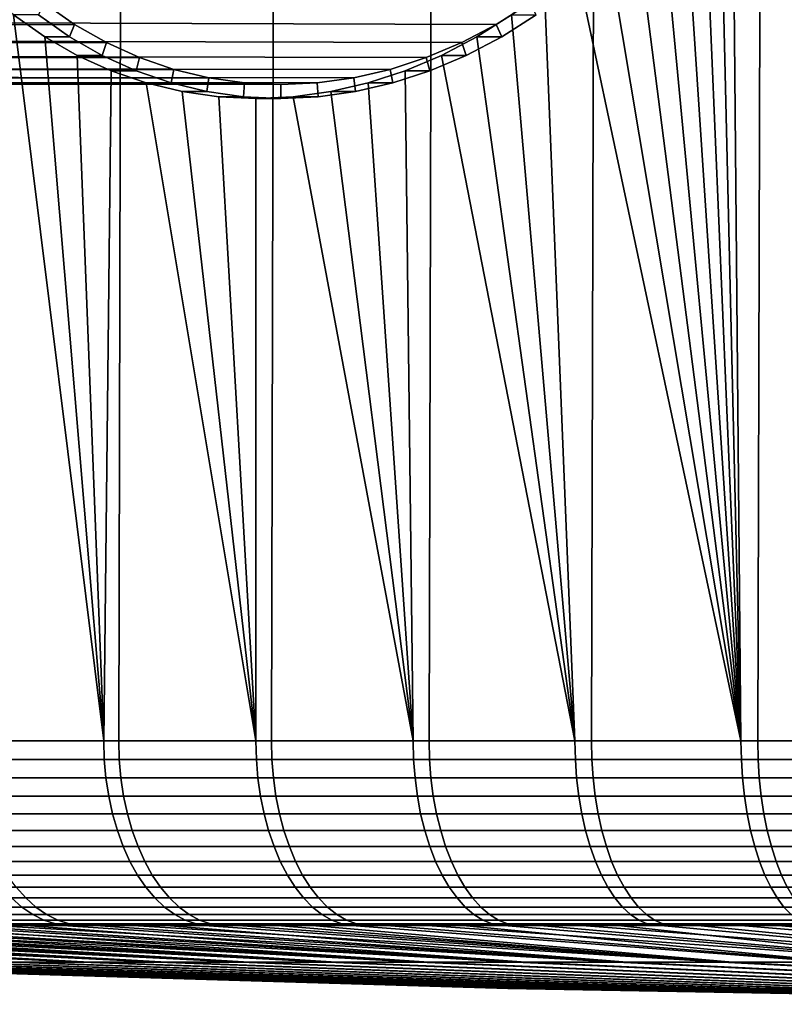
# Model space of a CAD drawing. Header units: metres. Extents: x -240 to 45, y -77 to 27.
# Tile 628 of 656: x 7.33 to 11.46, y -77.42 to -72.1. Entities that reach past the tile are written whole.
import ezdxf

# ---------------------------------------------------------------- set-up
doc = ezdxf.new("R2010")
doc.units = ezdxf.units.M
doc.layers.add('solid_102011X2', color=7, linetype='CONTINUOUS')

msp = doc.modelspace()

# ---------------------------------------------------------------- linework, layer by layer
at = {"layer": 'solid_102011X2'}
for points in [[(7.06923, -75.997673, 85.932327), (7.098814, -62.099998, 85.908897), (7.897175, -62.099998, 85.309685), (7.865651, -75.997673, 85.332184)], [(7.865651, -75.997673, 85.332184), (7.897175, -62.099998, 85.309685), (8.724441, -62.099998, 84.751045), (8.690998, -75.997673, 84.772476)], [(8.690998, -75.997673, 84.772476), (8.724441, -62.099998, 84.751045), (9.578548, -62.099998, 84.234383), (9.543217, -75.997673, 84.254616)], [(9.543217, -75.997673, 84.254616), (9.578548, -62.099998, 84.234383), (10.457372, -62.099998, 83.760971), (10.42019, -75.997673, 83.779869)], [(10.42019, -75.997673, 83.779869), (10.457372, -62.099998, 83.760971), (11.358722, -62.099998, 83.332008), (11.319737, -75.997673, 83.349434)], [(11.231543, -62.099998, 119.810783), (12.146783, -75.997673, 120.199196), (13.083017, -75.997673, 120.542603), (12.150477, -62.099998, 120.200661)], [(11.231543, -62.099998, 119.810783), (11.315649, -69.449944, 119.84874), (12.146783, -75.997673, 120.199196)], [(11.319737, -75.997673, 83.349434), (11.358722, -62.099998, 83.332008), (12.280353, -62.099998, 82.948547), (12.239622, -75.997673, 82.964363)], [(11.315649, -69.449944, 119.84874), (11.306987, -69.690018, 119.844849), (12.146783, -75.997673, 120.199196)], [(11.306987, -69.690018, 119.844849), (11.281022, -69.928902, 119.833168), (12.146783, -75.997673, 120.199196)], [(11.281022, -69.928902, 119.833168), (11.237973, -70.164757, 119.813698), (12.146783, -75.997673, 120.199196)], [(11.178008, -70.39682, 119.786377), (11.22883, -75.997673, 119.809547), (12.146783, -75.997673, 120.199196), (11.237973, -70.164757, 119.813698)], [(11.178008, -70.39682, 119.786377), (11.101598, -70.623268, 119.751221), (11.22883, -75.997673, 119.809547)], [(11.101598, -70.623268, 119.751221), (11.00926, -70.842743, 119.708214), (11.22883, -75.997673, 119.809547)], [(11.00926, -70.842743, 119.708214), (10.901555, -71.054085, 119.657318), (11.22883, -75.997673, 119.809547)], [(10.901555, -71.054085, 119.657318), (10.77943, -71.255562, 119.598656), (11.22883, -75.997673, 119.809547)], [(10.77943, -71.255562, 119.598656), (10.64363, -71.446152, 119.532227), (11.22883, -75.997673, 119.809547)], [(10.64363, -71.446152, 119.532227), (10.495393, -71.624306, 119.458252), (11.22883, -75.997673, 119.809547)], [(10.495393, -71.624306, 119.458252), (10.335807, -71.788933, 119.376884), (11.22883, -75.997673, 119.809547)], [(10.166078, -71.939003, 119.288353), (10.33144, -75.997673, 119.374634), (11.22883, -75.997673, 119.809547), (10.335807, -71.788933, 119.376884)], [(-13.491929, -71.918953, 155.53215), (-13.663181, -72.048073, 155.420944), (9.90645, -72.124542, 118.86795), (10.087591, -72.00943, 118.967346)], [(6.991256, -75.997673, 117.20549), (7.784674, -75.997673, 117.809601), (7.296941, -72.073402, 117.445671), (7.137371, -71.939034, 117.321495)], [(10.166078, -71.939003, 119.288353), (9.987728, -72.07338, 119.193085), (10.33144, -75.997673, 119.374634)], [(-15.999783, -72.160355, 153.903534), (-16.179193, -72.048073, 153.787018), (7.462495, -72.009415, 117.262589), (7.626978, -72.124535, 117.387642)], [(7.626978, -72.124535, 117.387642), (7.462495, -72.009415, 117.262589), (7.431414, -72.073425, 117.238655), (7.599902, -72.191483, 117.367249)], [(9.90645, -72.124542, 118.86795), (9.93609, -72.19149, 118.884384), (10.122086, -72.073441, 118.986), (10.087591, -72.00943, 118.967346)], [(-13.663181, -72.048073, 155.420944), (-13.842591, -72.160355, 155.304428), (9.719368, -72.223007, 118.76268), (9.90645, -72.124542, 118.86795)], [(-15.813377, -72.255051, 154.024582), (-15.999783, -72.160355, 153.903534), (7.626978, -72.124535, 117.387642), (7.79924, -72.223, 117.515732)], [(7.784674, -75.997673, 117.809601), (7.465522, -72.191452, 117.574081), (7.296941, -72.073402, 117.445671)], [(7.599902, -72.191483, 117.367249), (7.431414, -72.073425, 117.238655), (7.296941, -72.073402, 117.445671), (7.465522, -72.191452, 117.574081)], [(7.79924, -72.223, 117.515732), (7.626978, -72.124535, 117.387642), (7.599902, -72.191483, 117.367249), (7.77618, -72.292343, 117.498756)], [(9.719368, -72.223007, 118.76268), (9.744243, -72.292351, 118.776833), (9.93609, -72.19149, 118.884384), (9.90645, -72.124542, 118.86795)], [(9.987728, -72.07338, 119.193085), (9.80184, -72.191437, 119.091301), (10.33144, -75.997673, 119.374634)], [(9.93609, -72.19149, 118.884384), (9.80184, -72.191437, 119.091301), (9.987728, -72.07338, 119.193085), (10.122086, -72.073441, 118.986)], [(-13.842591, -72.160355, 155.304428), (-14.028997, -72.255051, 155.18338), (9.527812, -72.304207, 118.652084), (9.719368, -72.223007, 118.76268)], [(-15.621185, -72.331551, 154.149399), (-15.813377, -72.255051, 154.024582), (7.79924, -72.223, 117.515732), (7.978181, -72.304199, 117.645744)], [(7.784674, -75.997673, 117.809601), (7.641894, -72.29232, 117.705444), (7.465522, -72.191452, 117.574081)], [(7.77618, -72.292343, 117.498756), (7.599902, -72.191483, 117.367249), (7.465522, -72.191452, 117.574081), (7.641894, -72.29232, 117.705444)], [(7.978181, -72.304199, 117.645744), (7.79924, -72.223, 117.515732), (7.77618, -72.292343, 117.498756), (7.959472, -72.37558, 117.632294)], [(9.527812, -72.304207, 118.652084), (9.547705, -72.375587, 118.663712), (9.744243, -72.292351, 118.776833), (9.719368, -72.223007, 118.76268)], [(9.80184, -72.191437, 119.091301), (9.610106, -72.292305, 118.983612), (10.33144, -75.997673, 119.374634)], [(9.744243, -72.292351, 118.776833), (9.610106, -72.292305, 118.983612), (9.80184, -72.191437, 119.091301), (9.93609, -72.19149, 118.884384)], [(-14.028997, -72.255051, 155.18338), (-14.221189, -72.331551, 155.058563), (9.332932, -72.367783, 118.536613), (9.527812, -72.304207, 118.652084)], [(-15.424454, -72.389374, 154.277161), (-15.621185, -72.331551, 154.149399), (7.978181, -72.304199, 117.645744), (8.162935, -72.367775, 117.77681)], [(-14.221189, -72.331551, 155.058563), (-14.41792, -72.389374, 154.930801), (9.136115, -72.413391, 118.416901), (9.332932, -72.367783, 118.536613)], [(7.784674, -75.997673, 117.809601), (7.825257, -72.375557, 117.838852), (7.641894, -72.29232, 117.705444)], [(7.959472, -72.37558, 117.632294), (7.77618, -72.292343, 117.498756), (7.641894, -72.29232, 117.705444), (7.825257, -72.375557, 117.838852)], [(8.162935, -72.367775, 117.77681), (7.978181, -72.304199, 117.645744), (7.959472, -72.37558, 117.632294), (8.14879, -72.440765, 117.766891)], [(9.332932, -72.367783, 118.536613), (9.347746, -72.440773, 118.545502), (9.547705, -72.375587, 118.663712), (9.527812, -72.304207, 118.652084)], [(9.413637, -72.375549, 118.870361), (9.456845, -75.997673, 118.895523), (10.33144, -75.997673, 119.374634), (9.610106, -72.292305, 118.983612)], [(9.547705, -72.375587, 118.663712), (9.413637, -72.375549, 118.870361), (9.610106, -72.292305, 118.983612), (9.744243, -72.292351, 118.776833)], [(-15.224459, -72.428123, 154.407028), (-15.424454, -72.389374, 154.277161), (8.162935, -72.367775, 117.77681), (8.352359, -72.413383, 117.907921)], [(-14.41792, -72.389374, 154.930801), (-14.617915, -72.428123, 154.800934), (8.938449, -72.440842, 118.293465), (9.136115, -72.413391, 118.416901)], [(7.784674, -75.997673, 117.809601), (8.60722, -75.997673, 118.373413), (8.014622, -72.440742, 117.973335), (7.825257, -72.375557, 117.838852)], [(8.14879, -72.440765, 117.766891), (7.959472, -72.37558, 117.632294), (7.825257, -72.375557, 117.838852), (8.014622, -72.440742, 117.973335)], [(8.352359, -72.413383, 117.907921), (8.162935, -72.367775, 117.77681), (8.14879, -72.440765, 117.766891), (8.342743, -72.48748, 117.901344)], [(9.136115, -72.413391, 118.416901), (9.14603, -72.48748, 118.423004), (9.347746, -72.440773, 118.545502), (9.332932, -72.367783, 118.536613)], [(9.413637, -72.375549, 118.870361), (9.213758, -72.440735, 118.75206), (9.456845, -75.997673, 118.895523)], [(9.347746, -72.440773, 118.545502), (9.213758, -72.440735, 118.75206), (9.413637, -72.375549, 118.870361), (9.547705, -72.375587, 118.663712)], [(-15.022496, -72.447571, 154.538193), (-15.224459, -72.428123, 154.407028), (8.352359, -72.413383, 117.907921), (8.545518, -72.440842, 118.038292)], [(-14.819878, -72.447571, 154.669769), (-15.022496, -72.447571, 154.538193), (8.545518, -72.440842, 118.038292), (8.741231, -72.449997, 118.167046)], [(-14.617915, -72.428123, 154.800934), (-14.819878, -72.447571, 154.669769), (8.741231, -72.449997, 118.167046), (8.938449, -72.440842, 118.293465)], [(8.60722, -75.997673, 118.373413), (8.208632, -72.487465, 118.107727), (8.014622, -72.440742, 117.973335)], [(8.342743, -72.48748, 117.901344), (8.14879, -72.440765, 117.766891), (8.014622, -72.440742, 117.973335), (8.208632, -72.487465, 118.107727)], [(8.545518, -72.440842, 118.038292), (8.352359, -72.413383, 117.907921), (8.342743, -72.48748, 117.901344), (8.54073, -72.515617, 118.035103)], [(8.741231, -72.449997, 118.167046), (8.545518, -72.440842, 118.038292), (8.54073, -72.515617, 118.035103), (8.741232, -72.525002, 118.167053)], [(8.938449, -72.440842, 118.293465), (8.741231, -72.449997, 118.167046), (8.741232, -72.525002, 118.167053), (8.943318, -72.515617, 118.296547)], [(8.938449, -72.440842, 118.293465), (8.943318, -72.515617, 118.296547), (9.14603, -72.48748, 118.423004), (9.136115, -72.413391, 118.416901)], [(9.213758, -72.440735, 118.75206), (9.012069, -72.487465, 118.629486), (9.456845, -75.997673, 118.895523)], [(9.14603, -72.48748, 118.423004), (9.012069, -72.487465, 118.629486), (9.213758, -72.440735, 118.75206), (9.347746, -72.440773, 118.545502)], [(8.60722, -75.997673, 118.373413), (8.406681, -72.515617, 118.241463), (8.208632, -72.487465, 118.107727)], [(8.54073, -72.515617, 118.035103), (8.342743, -72.48748, 117.901344), (8.208632, -72.487465, 118.107727), (8.406681, -72.515617, 118.241463)], [(9.012069, -72.487465, 118.629486), (8.80933, -72.515617, 118.502945), (9.456845, -75.997673, 118.895523)], [(8.943318, -72.515617, 118.296547), (8.80933, -72.515617, 118.502945), (9.012069, -72.487465, 118.629486), (9.14603, -72.48748, 118.423004)], [(8.60722, -75.997673, 118.373413), (8.60722, -72.525002, 118.373413), (8.406681, -72.515617, 118.241463)], [(8.741232, -72.525002, 118.167053), (8.54073, -72.515617, 118.035103), (8.406681, -72.515617, 118.241463), (8.60722, -72.525002, 118.373413)], [(8.80933, -72.515617, 118.502945), (8.60722, -72.525002, 118.373413), (8.60722, -75.997673, 118.373413), (9.456845, -75.997673, 118.895523)], [(8.943318, -72.515617, 118.296547), (8.741232, -72.525002, 118.167053), (8.60722, -72.525002, 118.373413), (8.80933, -72.515617, 118.502945)], [(6.994394, -76.097733, 117.201576), (7.787614, -76.097733, 117.805534), (7.784674, -75.997673, 117.809601), (6.991256, -75.997673, 117.20549)], [(7.86857, -76.097733, 85.336266), (7.072349, -76.097733, 85.936256), (7.06923, -75.997673, 85.932327), (7.865651, -75.997673, 85.332184)], [(7.787614, -76.097733, 117.805534), (8.610024, -76.099045, 118.369095), (8.60722, -75.997673, 118.373413), (7.784674, -75.997673, 117.809601)], [(8.693709, -76.097733, 84.776703), (7.86857, -76.097733, 85.336266), (7.865651, -75.997673, 85.332184), (8.690998, -75.997673, 84.772476)], [(8.610024, -76.099045, 118.369095), (9.459365, -76.097733, 118.891182), (9.456845, -75.997673, 118.895523), (8.60722, -75.997673, 118.373413)], [(9.545715, -76.097733, 84.258965), (8.693709, -76.097733, 84.776703), (8.690998, -75.997673, 84.772476), (9.543217, -75.997673, 84.254616)], [(9.459365, -76.097733, 118.891182), (10.333741, -76.097733, 119.370171), (10.33144, -75.997673, 119.374634), (9.456845, -75.997673, 118.895523)], [(10.422468, -76.097733, 83.78434), (9.545715, -76.097733, 84.258965), (9.543217, -75.997673, 84.254616), (10.42019, -75.997673, 83.779869)], [(10.333741, -76.097733, 119.370171), (11.230906, -76.097733, 119.804985), (11.22883, -75.997673, 119.809547), (10.33144, -75.997673, 119.374634)], [(11.32179, -76.097733, 83.354012), (10.422468, -76.097733, 83.78434), (10.42019, -75.997673, 83.779869), (11.319737, -75.997673, 83.349434)], [(11.230906, -76.097733, 119.804985), (12.148628, -76.097733, 120.194534), (12.146783, -75.997673, 120.199196), (11.22883, -75.997673, 119.809547)], [(12.241444, -76.097733, 82.96904), (11.32179, -76.097733, 83.354012), (11.319737, -75.997673, 83.349434), (12.239622, -75.997673, 82.964363)], [(7.787614, -76.097733, 117.805534), (6.994394, -76.097733, 117.201576), (7.003956, -76.198174, 117.189644), (7.796569, -76.198174, 117.793144)], [(7.072349, -76.097733, 85.936256), (7.86857, -76.097733, 85.336266), (7.877464, -76.198174, 85.348701), (7.081851, -76.198174, 85.948235)], [(7.796569, -76.198174, 117.793144), (8.618412, -76.199371, 118.356178), (8.610024, -76.099045, 118.369095), (7.787614, -76.097733, 117.805534)], [(7.86857, -76.097733, 85.336266), (8.693709, -76.097733, 84.776703), (8.701972, -76.198174, 84.789566), (7.877464, -76.198174, 85.348701)], [(9.459365, -76.097733, 118.891182), (8.610024, -76.099045, 118.369095), (8.618412, -76.199371, 118.356178), (9.467043, -76.198174, 118.87796)], [(8.693709, -76.097733, 84.776703), (9.545715, -76.097733, 84.258965), (9.553326, -76.198174, 84.272224), (8.701972, -76.198174, 84.789566)], [(10.333741, -76.097733, 119.370171), (9.459365, -76.097733, 118.891182), (9.467043, -76.198174, 118.87796), (10.34075, -76.198174, 119.356583)], [(9.545715, -76.097733, 84.258965), (10.422468, -76.097733, 83.78434), (10.429409, -76.198174, 83.797966), (9.553326, -76.198174, 84.272224)], [(11.230906, -76.097733, 119.804985), (10.333741, -76.097733, 119.370171), (10.34075, -76.198174, 119.356583), (11.237227, -76.198174, 119.791061)], [(10.422468, -76.097733, 83.78434), (11.32179, -76.097733, 83.354012), (11.328043, -76.198174, 83.367958), (10.429409, -76.198174, 83.797966)], [(12.148628, -76.097733, 120.194534), (11.230906, -76.097733, 119.804985), (11.237227, -76.198174, 119.791061), (12.154249, -76.198174, 120.180313)], [(11.32179, -76.097733, 83.354012), (12.241444, -76.097733, 82.96904), (12.246993, -76.198174, 82.983284), (11.328043, -76.198174, 83.367958)], [(7.796569, -76.198174, 117.793144), (7.003956, -76.198174, 117.189644), (7.019843, -76.296555, 117.169823), (7.811449, -76.296555, 117.772552)], [(7.081851, -76.198174, 85.948235), (7.877464, -76.198174, 85.348701), (7.892241, -76.296555, 85.369362), (7.097639, -76.296555, 85.968132)], [(7.811449, -76.296555, 117.772552), (8.632296, -76.297615, 118.334793), (8.618412, -76.199371, 118.356178), (7.796569, -76.198174, 117.793144)], [(7.877464, -76.198174, 85.348701), (8.701972, -76.198174, 84.789566), (8.7157, -76.296555, 84.810936), (7.892241, -76.296555, 85.369362)], [(9.467043, -76.198174, 118.87796), (8.618412, -76.199371, 118.356178), (8.632296, -76.297615, 118.334793), (9.479798, -76.296555, 118.855995)], [(8.701972, -76.198174, 84.789566), (9.553326, -76.198174, 84.272224), (9.565972, -76.296555, 84.29425), (8.7157, -76.296555, 84.810936)], [(10.34075, -76.198174, 119.356583), (9.467043, -76.198174, 118.87796), (9.479798, -76.296555, 118.855995), (10.352394, -76.296555, 119.334007)], [(9.553326, -76.198174, 84.272224), (10.429409, -76.198174, 83.797966), (10.440941, -76.296555, 83.820595), (9.565972, -76.296555, 84.29425)], [(11.237227, -76.198174, 119.791061), (10.34075, -76.198174, 119.356583), (10.352394, -76.296555, 119.334007), (11.247733, -76.296555, 119.767937)], [(10.429409, -76.198174, 83.797966), (11.328043, -76.198174, 83.367958), (11.338432, -76.296555, 83.391144), (10.440941, -76.296555, 83.820595)], [(12.154249, -76.198174, 120.180313), (11.237227, -76.198174, 119.791061), (11.247733, -76.296555, 119.767937), (12.163588, -76.296555, 120.156693)], [(11.328043, -76.198174, 83.367958), (12.246993, -76.198174, 82.983284), (12.256214, -76.296555, 83.006958), (11.338432, -76.296555, 83.391144)], [(7.811449, -76.296555, 117.772552), (7.019843, -76.296555, 117.169823), (7.041892, -76.391838, 117.142319), (7.832098, -76.391838, 117.74398)], [(7.097639, -76.296555, 85.968132), (7.892241, -76.296555, 85.369362), (7.912748, -76.391838, 85.398033), (7.11955, -76.391838, 85.99575)], [(7.832098, -76.391838, 117.74398), (8.651532, -76.392776, 118.305176), (8.632296, -76.297615, 118.334793), (7.811449, -76.296555, 117.772552)], [(7.892241, -76.296555, 85.369362), (8.7157, -76.296555, 84.810936), (8.734753, -76.391838, 84.840599), (7.912748, -76.391838, 85.398033)], [(9.479798, -76.296555, 118.855995), (8.632296, -76.297615, 118.334793), (8.651532, -76.392776, 118.305176), (9.4975, -76.391838, 118.825508)], [(8.7157, -76.296555, 84.810936), (9.565972, -76.296555, 84.29425), (9.583522, -76.391838, 84.324829), (8.734753, -76.391838, 84.840599)], [(10.352394, -76.296555, 119.334007), (9.479798, -76.296555, 118.855995), (9.4975, -76.391838, 118.825508), (10.368555, -76.391838, 119.302681)], [(9.565972, -76.296555, 84.29425), (10.440941, -76.296555, 83.820595), (10.456945, -76.391838, 83.852005), (9.583522, -76.391838, 84.324829)], [(11.247733, -76.296555, 119.767937), (10.352394, -76.296555, 119.334007), (10.368555, -76.391838, 119.302681), (11.262312, -76.391838, 119.73584)], [(10.440941, -76.296555, 83.820595), (11.338432, -76.296555, 83.391144), (11.352851, -76.391838, 83.423309), (10.456945, -76.391838, 83.852005)], [(12.163588, -76.296555, 120.156693), (11.247733, -76.296555, 119.767937), (11.262312, -76.391838, 119.73584), (12.176549, -76.391838, 120.123909)], [(11.338432, -76.296555, 83.391144), (12.256214, -76.296555, 83.006958), (12.269011, -76.391838, 83.039803), (11.352851, -76.391838, 83.423309)], [(7.832098, -76.391838, 117.74398), (7.041892, -76.391838, 117.142319), (7.069873, -76.483063, 117.107407), (7.858305, -76.483063, 117.707726)], [(7.11955, -76.391838, 85.99575), (7.912748, -76.391838, 85.398033), (7.938774, -76.483063, 85.434425), (7.147358, -76.483063, 86.0308)], [(7.858305, -76.483063, 117.707726), (8.675681, -76.483063, 118.26799), (8.651532, -76.392776, 118.305176), (7.832098, -76.391838, 117.74398)], [(7.912748, -76.391838, 85.398033), (8.734753, -76.391838, 84.840599), (8.758932, -76.483063, 84.878242), (7.938774, -76.483063, 85.434425)], [(9.4975, -76.391838, 118.825508), (8.651532, -76.392776, 118.305176), (8.675681, -76.483063, 118.26799), (9.519967, -76.483063, 118.786819)], [(8.734753, -76.391838, 84.840599), (9.583522, -76.391838, 84.324829), (9.605796, -76.483063, 84.363632), (8.758932, -76.483063, 84.878242)], [(10.368555, -76.391838, 119.302681), (9.4975, -76.391838, 118.825508), (9.519967, -76.483063, 118.786819), (10.389065, -76.483063, 119.262917)], [(9.583522, -76.391838, 84.324829), (10.456945, -76.391838, 83.852005), (10.477257, -76.483063, 83.891869), (9.605796, -76.483063, 84.363632)], [(11.262312, -76.391838, 119.73584), (10.368555, -76.391838, 119.302681), (10.389065, -76.483063, 119.262917), (11.280814, -76.483063, 119.695107)], [(10.456945, -76.391838, 83.852005), (11.352851, -76.391838, 83.423309), (11.37115, -76.483063, 83.464134), (10.477257, -76.483063, 83.891869)], [(12.176549, -76.391838, 120.123909), (11.262312, -76.391838, 119.73584), (11.280814, -76.483063, 119.695107), (12.192998, -76.483063, 120.082306)], [(11.352851, -76.391838, 83.423309), (12.269011, -76.391838, 83.039803), (12.285254, -76.483063, 83.08149), (11.37115, -76.483063, 83.464134)], [(7.858305, -76.483063, 117.707726), (7.069873, -76.483063, 117.107407), (7.1035, -76.569275, 117.06546), (7.889799, -76.569275, 117.664146)], [(7.147358, -76.483063, 86.0308), (7.938774, -76.483063, 85.434425), (7.97005, -76.569275, 85.478157), (7.180775, -76.569275, 86.072922)], [(7.889799, -76.569275, 117.664146), (8.704964, -76.569275, 118.2229), (8.675681, -76.483063, 118.26799), (7.858305, -76.483063, 117.707726)], [(7.938774, -76.483063, 85.434425), (8.758932, -76.483063, 84.878242), (8.78799, -76.569275, 84.923477), (7.97005, -76.569275, 85.478157)], [(9.519967, -76.483063, 118.786819), (8.675681, -76.483063, 118.26799), (8.704964, -76.569275, 118.2229), (9.546966, -76.569275, 118.740326)], [(8.758932, -76.483063, 84.878242), (9.605796, -76.483063, 84.363632), (9.632562, -76.569275, 84.410255), (8.78799, -76.569275, 84.923477)], [(10.389065, -76.483063, 119.262917), (9.519967, -76.483063, 118.786819), (9.546966, -76.569275, 118.740326), (10.413713, -76.569275, 119.215134)], [(9.605796, -76.483063, 84.363632), (10.477257, -76.483063, 83.891869), (10.501666, -76.569275, 83.939774), (9.632562, -76.569275, 84.410255)], [(11.280814, -76.483063, 119.695107), (10.389065, -76.483063, 119.262917), (10.413713, -76.569275, 119.215134), (11.303049, -76.569275, 119.646149)], [(10.477257, -76.483063, 83.891869), (11.37115, -76.483063, 83.464134), (11.393141, -76.569275, 83.513199), (10.501666, -76.569275, 83.939774)], [(12.192998, -76.483063, 120.082306), (11.280814, -76.483063, 119.695107), (11.303049, -76.569275, 119.646149), (12.212766, -76.569275, 120.032303)], [(11.37115, -76.483063, 83.464134), (12.285254, -76.483063, 83.08149), (12.304771, -76.569275, 83.131584), (11.393141, -76.569275, 83.513199)], [(7.889799, -76.569275, 117.664146), (7.1035, -76.569275, 117.06546), (7.142425, -76.649582, 117.016899), (7.926255, -76.649582, 117.613708)], [(7.180775, -76.569275, 86.072922), (7.97005, -76.569275, 85.478157), (8.006253, -76.649582, 85.528778), (7.219457, -76.649582, 86.121674)], [(7.926255, -76.649582, 117.613708), (8.738859, -76.649582, 118.1707), (8.704964, -76.569275, 118.2229), (7.889799, -76.569275, 117.664146)], [(7.97005, -76.569275, 85.478157), (8.78799, -76.569275, 84.923477), (8.821625, -76.649582, 84.975838), (8.006253, -76.649582, 85.528778)], [(9.546966, -76.569275, 118.740326), (8.704964, -76.569275, 118.2229), (8.738859, -76.649582, 118.1707), (9.578218, -76.649582, 118.686501)], [(8.78799, -76.569275, 84.923477), (9.632562, -76.569275, 84.410255), (9.663545, -76.649582, 84.464233), (8.821625, -76.649582, 84.975838)], [(10.413713, -76.569275, 119.215134), (9.546966, -76.569275, 118.740326), (9.578218, -76.649582, 118.686501), (10.442243, -76.649582, 119.159821)], [(9.632562, -76.569275, 84.410255), (10.501666, -76.569275, 83.939774), (10.52992, -76.649582, 83.995224), (9.663545, -76.649582, 84.464233)], [(11.303049, -76.569275, 119.646149), (10.413713, -76.569275, 119.215134), (10.442243, -76.649582, 119.159821), (11.328788, -76.649582, 119.589485)], [(10.501666, -76.569275, 83.939774), (11.393141, -76.569275, 83.513199), (11.418596, -76.649582, 83.569992), (10.52992, -76.649582, 83.995224)], [(12.212766, -76.569275, 120.032303), (11.303049, -76.569275, 119.646149), (11.328788, -76.649582, 119.589485), (12.235647, -76.649582, 119.974426)], [(11.393141, -76.569275, 83.513199), (12.304771, -76.569275, 83.131584), (12.327364, -76.649582, 83.189575), (11.418596, -76.649582, 83.569992)], [(7.926255, -76.649582, 117.613708), (7.142425, -76.649582, 117.016899), (7.186244, -76.72316, 116.962227), (7.967296, -76.72316, 117.556923)], [(7.219457, -76.649582, 86.121674), (8.006253, -76.649582, 85.528778), (8.04701, -76.72316, 85.58577), (7.263004, -76.72316, 86.176559)], [(7.967296, -76.72316, 117.556923), (8.777019, -76.72316, 118.111946), (8.738859, -76.649582, 118.1707), (7.926255, -76.649582, 117.613708)], [(8.006253, -76.649582, 85.528778), (8.821625, -76.649582, 84.975838), (8.85949, -76.72316, 85.03479), (8.04701, -76.72316, 85.58577)], [(9.578218, -76.649582, 118.686501), (8.738859, -76.649582, 118.1707), (8.777019, -76.72316, 118.111946), (9.6134, -76.72316, 118.625916)], [(8.821625, -76.649582, 84.975838), (9.663545, -76.649582, 84.464233), (9.698425, -76.72316, 84.524994), (8.85949, -76.72316, 85.03479)], [(10.442243, -76.649582, 119.159821), (9.578218, -76.649582, 118.686501), (9.6134, -76.72316, 118.625916), (10.474362, -76.72316, 119.097557)], [(9.663545, -76.649582, 84.464233), (10.52992, -76.649582, 83.995224), (10.561728, -76.72316, 84.057655), (9.698425, -76.72316, 84.524994)], [(11.328788, -76.649582, 119.589485), (10.442243, -76.649582, 119.159821), (10.474362, -76.72316, 119.097557), (11.357762, -76.72316, 119.525696)], [(10.52992, -76.649582, 83.995224), (11.418596, -76.649582, 83.569992), (11.447253, -76.72316, 83.633926), (10.561728, -76.72316, 84.057655)], [(12.235647, -76.649582, 119.974426), (11.328788, -76.649582, 119.589485), (11.357762, -76.72316, 119.525696), (12.261407, -76.72316, 119.909271)], [(11.418596, -76.649582, 83.569992), (12.327364, -76.649582, 83.189575), (12.352798, -76.72316, 83.25486), (11.447253, -76.72316, 83.633926)], [(7.967296, -76.72316, 117.556923), (7.186244, -76.72316, 116.962227), (7.234509, -76.789253, 116.902016), (8.012498, -76.789253, 117.494377)], [(7.263004, -76.72316, 86.176559), (8.04701, -76.72316, 85.58577), (8.0919, -76.789253, 85.648537), (7.310966, -76.789253, 86.237015)], [(8.012498, -76.789253, 117.494377), (8.819047, -76.789253, 118.047226), (8.777019, -76.72316, 118.111946), (7.967296, -76.72316, 117.556923)], [(8.04701, -76.72316, 85.58577), (8.85949, -76.72316, 85.03479), (8.901196, -76.789253, 85.099716), (8.0919, -76.789253, 85.648537)], [(9.6134, -76.72316, 118.625916), (8.777019, -76.72316, 118.111946), (8.819047, -76.789253, 118.047226), (9.652151, -76.789253, 118.559181)], [(8.85949, -76.72316, 85.03479), (9.698425, -76.72316, 84.524994), (9.736842, -76.789253, 84.591919), (8.901196, -76.789253, 85.099716)], [(10.474362, -76.72316, 119.097557), (9.6134, -76.72316, 118.625916), (9.652151, -76.789253, 118.559181), (10.509738, -76.789253, 119.028976)], [(9.698425, -76.72316, 84.524994), (10.561728, -76.72316, 84.057655), (10.596762, -76.789253, 84.126411), (9.736842, -76.789253, 84.591919)], [(11.357762, -76.72316, 119.525696), (10.474362, -76.72316, 119.097557), (10.509738, -76.789253, 119.028976), (11.389676, -76.789253, 119.455437)], [(10.561728, -76.72316, 84.057655), (11.447253, -76.72316, 83.633926), (11.478816, -76.789253, 83.704346), (10.596762, -76.789253, 84.126411)], [(12.261407, -76.72316, 119.909271), (11.357762, -76.72316, 119.525696), (11.389676, -76.789253, 119.455437), (12.289778, -76.789253, 119.837509)], [(11.447253, -76.72316, 83.633926), (12.352798, -76.72316, 83.25486), (12.380812, -76.789253, 83.326767), (11.478816, -76.789253, 83.704346)], [(6.560337, -76.789253, 86.863678), (7.310966, -76.789253, 86.237015), (7.36285, -76.847176, 86.302406), (6.615415, -76.847176, 86.926407)], [(8.012498, -76.789253, 117.494377), (7.234509, -76.789253, 116.902016), (7.286717, -76.847176, 116.836884), (8.061396, -76.847176, 117.42672)], [(7.310966, -76.789253, 86.237015), (8.0919, -76.789253, 85.648537), (8.14046, -76.847176, 85.716431), (7.36285, -76.847176, 86.302406)], [(8.061396, -76.847176, 117.42672), (8.864511, -76.847176, 117.977219), (8.819047, -76.789253, 118.047226), (8.012498, -76.789253, 117.494377)], [(8.0919, -76.789253, 85.648537), (8.901196, -76.789253, 85.099716), (8.946311, -76.847176, 85.169952), (8.14046, -76.847176, 85.716431)], [(9.652151, -76.789253, 118.559181), (8.819047, -76.789253, 118.047226), (8.864511, -76.847176, 117.977219), (9.694069, -76.847176, 118.486992)], [(8.901196, -76.789253, 85.099716), (9.736842, -76.789253, 84.591919), (9.7784, -76.847176, 84.664314), (8.946311, -76.847176, 85.169952)], [(10.509738, -76.789253, 119.028976), (9.652151, -76.789253, 118.559181), (9.694069, -76.847176, 118.486992), (10.548006, -76.847176, 118.954788)], [(9.736842, -76.789253, 84.591919), (10.596762, -76.789253, 84.126411), (10.634659, -76.847176, 84.20079), (9.7784, -76.847176, 84.664314)], [(11.389676, -76.789253, 119.455437), (10.509738, -76.789253, 119.028976), (10.548006, -76.847176, 118.954788), (11.424198, -76.847176, 119.379433)], [(10.596762, -76.789253, 84.126411), (11.478816, -76.789253, 83.704346), (11.512959, -76.847176, 83.780518), (10.634659, -76.847176, 84.20079)], [(12.289778, -76.789253, 119.837509), (11.389676, -76.789253, 119.455437), (11.424198, -76.847176, 119.379433), (12.320469, -76.847176, 119.75988)], [(7.286717, -76.847176, 116.836884), (6.542404, -76.847176, 116.20916), (6.601408, -76.896324, 116.142632), (7.342332, -76.896324, 116.767494)], [(6.615415, -76.847176, 86.926407), (7.36285, -76.847176, 86.302406), (7.418118, -76.896324, 86.372063), (6.674088, -76.896324, 86.993225)], [(8.061396, -76.847176, 117.42672), (7.286717, -76.847176, 116.836884), (7.342332, -76.896324, 116.767494), (8.113482, -76.896324, 117.354652)], [(7.36285, -76.847176, 86.302406), (8.14046, -76.847176, 85.716431), (8.192187, -76.896324, 85.788765), (7.418118, -76.896324, 86.372063)], [(8.113482, -76.896324, 117.354652), (8.912942, -76.896324, 117.902641), (8.864511, -76.847176, 117.977219), (8.061396, -76.847176, 117.42672)], [(8.14046, -76.847176, 85.716431), (8.946311, -76.847176, 85.169952), (8.994369, -76.896324, 85.244766), (8.192187, -76.896324, 85.788765)], [(9.694069, -76.847176, 118.486992), (8.864511, -76.847176, 117.977219), (8.912942, -76.896324, 117.902641), (9.738722, -76.896324, 118.410095)], [(8.946311, -76.847176, 85.169952), (9.7784, -76.847176, 84.664314), (9.822669, -76.896324, 84.74144), (8.994369, -76.896324, 85.244766)], [(10.548006, -76.847176, 118.954788), (9.694069, -76.847176, 118.486992), (9.738722, -76.896324, 118.410095), (10.58877, -76.896324, 118.875755)], [(9.7784, -76.847176, 84.664314), (10.634659, -76.847176, 84.20079), (10.675029, -76.896324, 84.280022), (9.822669, -76.896324, 84.74144)], [(11.424198, -76.847176, 119.379433), (10.548006, -76.847176, 118.954788), (10.58877, -76.896324, 118.875755), (11.460973, -76.896324, 119.29847)], [(10.634659, -76.847176, 84.20079), (11.512959, -76.847176, 83.780518), (11.549329, -76.896324, 83.861664), (10.675029, -76.896324, 84.280022)], [(12.320469, -76.847176, 119.75988), (11.424198, -76.847176, 119.379433), (11.460973, -76.896324, 119.29847), (12.353162, -76.896324, 119.677185)], [(7.342332, -76.896324, 116.767494), (6.601408, -76.896324, 116.142632), (6.663417, -76.936195, 116.072723), (7.40078, -76.936195, 116.69458)], [(6.674088, -76.896324, 86.993225), (7.418118, -76.896324, 86.372063), (7.476202, -76.936195, 86.445274), (6.735747, -76.936195, 87.063446)], [(8.113482, -76.896324, 117.354652), (7.342332, -76.896324, 116.767494), (7.40078, -76.936195, 116.69458), (8.168223, -76.936195, 117.278915)], [(7.418118, -76.896324, 86.372063), (8.192187, -76.896324, 85.788765), (8.246549, -76.936195, 85.864777), (7.476202, -76.936195, 86.445274)], [(8.168223, -76.936195, 117.278915), (8.963839, -76.936195, 117.824265), (8.912942, -76.896324, 117.902641), (8.113482, -76.896324, 117.354652)], [(8.192187, -76.896324, 85.788765), (8.994369, -76.896324, 85.244766), (9.044874, -76.936195, 85.323395), (8.246549, -76.936195, 85.864777)], [(9.738722, -76.896324, 118.410095), (8.912942, -76.896324, 117.902641), (8.963839, -76.936195, 117.824265), (9.785649, -76.936195, 118.329285)], [(8.994369, -76.896324, 85.244766), (9.822669, -76.896324, 84.74144), (9.869192, -76.936195, 84.822487), (9.044874, -76.936195, 85.323395)], [(10.58877, -76.896324, 118.875755), (9.738722, -76.896324, 118.410095), (9.785649, -76.936195, 118.329285), (10.631611, -76.936195, 118.792709)], [(9.822669, -76.896324, 84.74144), (10.675029, -76.896324, 84.280022), (10.717454, -76.936195, 84.363281), (9.869192, -76.936195, 84.822487)], [(11.460973, -76.896324, 119.29847), (10.58877, -76.896324, 118.875755), (10.631611, -76.936195, 118.792709), (11.49962, -76.936195, 119.213387)], [(10.675029, -76.896324, 84.280022), (11.549329, -76.896324, 83.861664), (11.587551, -76.936195, 83.946938), (10.717454, -76.936195, 84.363281)], [(12.353162, -76.896324, 119.677185), (11.460973, -76.896324, 119.29847), (11.49962, -76.936195, 119.213387), (12.38752, -76.936195, 119.590279)], [(7.40078, -76.936195, 116.69458), (6.663417, -76.936195, 116.072723), (6.727792, -76.966385, 116.000145), (7.461456, -76.966385, 116.618881)], [(7.461456, -76.966385, 116.618881), (6.727792, -76.966385, 116.000145), (6.793866, -76.986565, 115.925644), (7.523735, -76.986565, 116.541183)], [(6.735747, -76.936195, 87.063446), (7.476202, -76.936195, 86.445274), (7.5365, -76.966385, 86.521271), (6.799758, -76.966385, 87.136345)], [(6.799758, -76.966385, 87.136345), (7.5365, -76.966385, 86.521271), (7.59839, -76.986565, 86.599281), (6.86546, -76.986565, 87.211174)], [(8.168223, -76.936195, 117.278915), (7.40078, -76.936195, 116.69458), (7.461456, -76.966385, 116.618881), (8.225051, -76.966385, 117.200287)], [(8.225051, -76.966385, 117.200287), (7.461456, -76.966385, 116.618881), (7.523735, -76.986565, 116.541183), (8.28338, -76.986565, 117.119583)], [(7.476202, -76.936195, 86.445274), (8.246549, -76.936195, 85.864777), (8.302984, -76.966385, 85.943687), (7.5365, -76.966385, 86.521271)], [(7.5365, -76.966385, 86.521271), (8.302984, -76.966385, 85.943687), (8.360909, -76.986565, 86.024681), (7.59839, -76.986565, 86.599281)], [(8.225051, -76.966385, 117.200287), (9.016676, -76.966385, 117.742905), (8.963839, -76.936195, 117.824265), (8.168223, -76.936195, 117.278915)], [(8.28338, -76.986565, 117.119583), (9.07091, -76.986565, 117.659393), (9.016676, -76.966385, 117.742905), (8.225051, -76.966385, 117.200287)], [(8.246549, -76.936195, 85.864777), (9.044874, -76.936195, 85.323395), (9.097305, -76.966385, 85.405022), (8.302984, -76.966385, 85.943687)], [(8.302984, -76.966385, 85.943687), (9.097305, -76.966385, 85.405022), (9.151121, -76.986565, 85.4888), (8.360909, -76.986565, 86.024681)], [(9.785649, -76.936195, 118.329285), (8.963839, -76.936195, 117.824265), (9.016676, -76.966385, 117.742905), (9.834365, -76.966385, 118.245384)], [(9.834365, -76.966385, 118.245384), (9.016676, -76.966385, 117.742905), (9.07091, -76.986565, 117.659393), (9.884368, -76.986565, 118.159279)], [(9.044874, -76.936195, 85.323395), (9.869192, -76.936195, 84.822487), (9.91749, -76.966385, 84.906624), (9.097305, -76.966385, 85.405022)], [(9.097305, -76.966385, 85.405022), (9.91749, -76.966385, 84.906624), (9.967063, -76.986565, 84.992981), (9.151121, -76.986565, 85.4888)], [(10.631611, -76.936195, 118.792709), (9.785649, -76.936195, 118.329285), (9.834365, -76.966385, 118.245384), (10.676085, -76.966385, 118.70649)], [(10.676085, -76.966385, 118.70649), (9.834365, -76.966385, 118.245384), (9.884368, -76.986565, 118.159279), (10.721733, -76.986565, 118.617989)], [(9.869192, -76.936195, 84.822487), (10.717454, -76.936195, 84.363281), (10.761497, -76.966385, 84.449722), (9.91749, -76.966385, 84.906624)], [(9.91749, -76.966385, 84.906624), (10.761497, -76.966385, 84.449722), (10.806705, -76.986565, 84.538445), (9.967063, -76.986565, 84.992981)], [(11.49962, -76.936195, 119.213387), (10.631611, -76.936195, 118.792709), (10.676085, -76.966385, 118.70649), (11.539742, -76.966385, 119.125061)], [(11.539742, -76.966385, 119.125061), (10.676085, -76.966385, 118.70649), (10.721733, -76.986565, 118.617989), (11.580922, -76.986565, 119.034393)], [(10.717454, -76.936195, 84.363281), (11.587551, -76.936195, 83.946938), (11.627232, -76.966385, 84.035461), (10.761497, -76.966385, 84.449722)], [(10.761497, -76.966385, 84.449722), (11.627232, -76.966385, 84.035461), (11.667959, -76.986565, 84.126328), (10.806705, -76.986565, 84.538445)], [(3.150952, -76.996544, 111.373459), (7.281438, -77.194702, 109.024834), (7.666724, -77.194702, 109.624649), (3.403787, -76.996544, 111.784485)], [(3.666953, -76.996544, 112.18898), (3.403787, -76.996544, 111.784485), (7.666724, -77.194702, 109.624649)], [(3.793253, -76.996544, 90.82457), (7.706887, -77.194702, 93.516449), (7.318614, -77.194702, 94.114334), (3.525322, -76.996544, 91.225922)], [(3.666953, -76.996544, 112.18898), (7.666724, -77.194702, 109.624649), (8.081429, -77.194702, 110.204514), (3.940282, -76.996544, 112.58667)], [(3.793253, -76.996544, 90.82457), (4.071264, -76.996544, 90.430138), (7.706887, -77.194702, 93.516449)], [(4.223598, -76.996544, 112.977318), (3.940282, -76.996544, 112.58667), (8.081429, -77.194702, 110.204514)], [(4.359179, -76.996544, 90.04287), (8.124478, -77.194702, 92.93866), (7.706887, -77.194702, 93.516449), (4.071264, -76.996544, 90.430138)], [(4.223598, -76.996544, 112.977318), (8.081429, -77.194702, 110.204514), (8.524523, -77.194702, 110.762985), (4.516719, -76.996544, 113.360657)], [(4.359179, -76.996544, 90.04287), (4.656811, -76.996544, 89.663017), (8.124478, -77.194702, 92.93866)], [(4.819457, -76.996544, 113.73645), (4.516719, -76.996544, 113.360657), (8.524523, -77.194702, 110.762985)], [(4.963971, -76.996544, 89.290833), (8.570352, -77.194702, 92.382401), (8.124478, -77.194702, 92.93866), (4.656811, -76.996544, 89.663017)], [(4.819457, -76.996544, 113.73645), (8.524523, -77.194702, 110.762985), (8.994903, -77.194702, 111.298676), (5.131617, -76.996544, 114.104454)], [(4.963971, -76.996544, 89.290833), (5.280461, -76.996544, 88.926544), (8.570352, -77.194702, 92.382401)], [(5.453, -76.996544, 114.464432), (5.131617, -76.996544, 114.104454), (8.994903, -77.194702, 111.298676)], [(5.606077, -76.996544, 88.570389), (9.043397, -77.194702, 91.84906), (8.570352, -77.194702, 92.382401), (5.280461, -76.996544, 88.926544)], [(5.453, -76.996544, 114.464432), (8.994903, -77.194702, 111.298676), (9.491401, -77.194702, 111.810257), (5.783399, -76.996544, 114.816154)], [(5.606077, -76.996544, 88.570389), (5.940611, -76.996544, 88.222603), (9.043397, -77.194702, 91.84906)], [(6.122602, -76.996544, 115.159386), (5.783399, -76.996544, 114.816154), (9.491401, -77.194702, 111.810257)], [(6.283849, -76.996544, 87.8834), (9.54244, -77.194702, 91.339966), (9.043397, -77.194702, 91.84906), (5.940611, -76.996544, 88.222603)], [(6.122602, -76.996544, 115.159386), (9.491401, -77.194702, 111.810257), (10.012781, -77.194702, 112.296448), (6.470391, -76.996544, 115.493919)], [(6.283849, -76.996544, 87.8834), (6.635569, -76.996544, 87.553001), (9.54244, -77.194702, 91.339966)], [(6.826544, -76.996544, 115.819542), (6.470391, -76.996544, 115.493919), (10.012781, -77.194702, 112.296448)], [(6.995546, -76.996544, 87.231621), (10.066238, -77.194702, 90.856377), (9.54244, -77.194702, 91.339966), (6.635569, -76.996544, 87.553001)], [(7.523735, -76.986565, 116.541183), (6.793866, -76.986565, 115.925644), (7.19083, -76.996544, 116.136032), (7.563018, -76.996544, 116.443192)], [(6.826544, -76.996544, 115.819542), (10.012781, -77.194702, 112.296448), (10.557749, -77.194702, 112.75605), (7.19083, -76.996544, 116.136032)], [(6.86546, -76.986565, 87.211174), (7.59839, -76.986565, 86.599281), (6.995546, -76.996544, 87.231621)], [(7.59839, -76.986565, 86.599281), (7.363549, -76.996544, 86.919456), (6.995546, -76.996544, 87.231621)], [(6.995546, -76.996544, 87.231621), (7.363549, -76.996544, 86.919456), (10.066238, -77.194702, 90.856377)], [(7.563018, -76.996544, 116.443192), (7.19083, -76.996544, 116.136032), (10.557749, -77.194702, 112.75605)], [(7.59839, -76.986565, 86.599281), (7.739342, -76.996544, 86.616722), (7.363549, -76.996544, 86.919456)], [(7.739342, -76.996544, 86.616722), (10.613491, -77.194702, 90.399498), (10.066238, -77.194702, 90.856377), (7.363549, -76.996544, 86.919456)], [(7.523735, -76.986565, 116.541183), (7.563018, -76.996544, 116.443192), (7.942867, -76.996544, 116.740822)], [(8.28338, -76.986565, 117.119583), (7.523735, -76.986565, 116.541183), (7.942867, -76.996544, 116.740822), (8.330134, -76.996544, 117.028732)], [(7.563018, -76.996544, 116.443192), (10.557749, -77.194702, 112.75605), (11.124949, -77.194702, 113.18792), (7.942867, -76.996544, 116.740822)], [(7.59839, -76.986565, 86.599281), (8.360909, -76.986565, 86.024681), (7.739342, -76.996544, 86.616722)], [(8.360909, -76.986565, 86.024681), (8.122684, -76.996544, 86.323601), (7.739342, -76.996544, 86.616722)], [(7.739342, -76.996544, 86.616722), (8.122684, -76.996544, 86.323601), (10.613491, -77.194702, 90.399498)], [(8.330134, -76.996544, 117.028732), (7.942867, -76.996544, 116.740822), (11.124949, -77.194702, 113.18792)], [(8.360909, -76.986565, 86.024681), (8.513328, -76.996544, 86.040283), (8.122684, -76.996544, 86.323601)], [(8.513328, -76.996544, 86.040283), (11.182837, -77.194702, 89.970459), (10.613491, -77.194702, 90.399498), (8.122684, -76.996544, 86.323601)], [(9.07091, -76.986565, 117.659393), (8.28338, -76.986565, 117.119583), (8.72457, -76.996544, 117.306747), (9.125923, -76.996544, 117.574677)], [(8.28338, -76.986565, 117.119583), (8.330134, -76.996544, 117.028732), (8.72457, -76.996544, 117.306747)], [(8.72457, -76.996544, 117.306747), (8.330134, -76.996544, 117.028732), (11.124949, -77.194702, 113.18792)], [(8.360909, -76.986565, 86.024681), (9.151121, -76.986565, 85.4888), (8.513328, -76.996544, 86.040283)], [(9.151121, -76.986565, 85.4888), (8.911023, -76.996544, 85.766953), (8.513328, -76.996544, 86.040283)], [(8.513328, -76.996544, 86.040283), (8.911023, -76.996544, 85.766953), (11.182837, -77.194702, 89.970459)], [(11.124949, -77.194702, 113.18792), (11.712969, -77.194702, 113.590973), (9.125923, -76.996544, 117.574677), (8.72457, -76.996544, 117.306747)], [(9.151121, -76.986565, 85.4888), (9.315516, -76.996544, 85.503784), (8.911023, -76.996544, 85.766953)], [(9.315516, -76.996544, 85.503784), (11.772861, -77.194702, 89.570343), (11.182837, -77.194702, 89.970459), (8.911023, -76.996544, 85.766953)], [(9.07091, -76.986565, 117.659393), (9.125923, -76.996544, 117.574677), (9.533935, -76.996544, 117.832352)], [(9.884368, -76.986565, 118.159279), (9.07091, -76.986565, 117.659393), (9.533935, -76.996544, 117.832352)], [(9.533935, -76.996544, 117.832352), (9.125923, -76.996544, 117.574677), (11.712969, -77.194702, 113.590973), (12.32035, -77.194702, 113.964226)], [(9.151121, -76.986565, 85.4888), (9.967063, -76.986565, 84.992981), (9.315516, -76.996544, 85.503784)], [(9.967063, -76.986565, 84.992981), (9.726544, -76.996544, 85.250954), (9.315516, -76.996544, 85.503784)], [(9.315516, -76.996544, 85.503784), (9.726544, -76.996544, 85.250954), (11.772861, -77.194702, 89.570343)], [(9.884368, -76.986565, 118.159279), (9.533935, -76.996544, 117.832352), (9.948342, -76.996544, 118.079613)], [(9.948342, -76.996544, 118.079613), (9.533935, -76.996544, 117.832352), (12.32035, -77.194702, 113.964226)], [(9.967063, -76.986565, 84.992981), (10.143847, -76.996544, 85.008614), (9.726544, -76.996544, 85.250954)], [(10.143847, -76.996544, 85.008614), (12.382094, -77.194702, 89.200127), (11.772861, -77.194702, 89.570343), (9.726544, -76.996544, 85.250954)], [(9.884368, -76.986565, 118.159279), (9.948342, -76.996544, 118.079613), (10.368881, -76.996544, 118.316292)], [(10.721733, -76.986565, 118.617989), (9.884368, -76.986565, 118.159279), (10.368881, -76.996544, 118.316292)], [(10.368881, -76.996544, 118.316292), (9.948342, -76.996544, 118.079613), (12.32035, -77.194702, 113.964226), (12.94558, -77.194702, 114.306725)], [(9.967063, -76.986565, 84.992981), (10.806705, -76.986565, 84.538445), (10.143847, -76.996544, 85.008614)], [(10.806705, -76.986565, 84.538445), (10.567155, -76.996544, 84.776917), (10.143847, -76.996544, 85.008614)], [(10.143847, -76.996544, 85.008614), (10.567155, -76.996544, 84.776917), (12.382094, -77.194702, 89.200127)], [(10.721733, -76.986565, 118.617989), (10.368881, -76.996544, 118.316292), (10.79528, -76.996544, 118.542244)], [(10.79528, -76.996544, 118.542244), (10.368881, -76.996544, 118.316292), (12.94558, -77.194702, 114.306725)], [(10.806705, -76.986565, 84.538445), (10.996196, -76.996544, 84.556023), (10.567155, -76.996544, 84.776917)], [(10.996196, -76.996544, 84.556023), (13.009026, -77.194702, 88.860748), (12.382094, -77.194702, 89.200127), (10.567155, -76.996544, 84.776917)], [(10.721733, -76.986565, 118.617989), (10.79528, -76.996544, 118.542244), (11.227267, -76.996544, 118.757324)], [(11.580922, -76.986565, 119.034393), (10.721733, -76.986565, 118.617989), (11.227267, -76.996544, 118.757324)], [(11.227267, -76.996544, 118.757324), (10.79528, -76.996544, 118.542244), (12.94558, -77.194702, 114.306725), (13.587106, -77.194702, 114.617645)], [(10.806705, -76.986565, 84.538445), (11.667959, -76.986565, 84.126328), (10.996196, -76.996544, 84.556023)], [(11.667959, -76.986565, 84.126328), (11.430695, -76.996544, 84.346069), (10.996196, -76.996544, 84.556023)], [(10.996196, -76.996544, 84.556023), (11.430695, -76.996544, 84.346069), (13.652094, -77.194702, 88.553032), (13.009026, -77.194702, 88.860748)], [(11.580922, -76.986565, 119.034393), (11.227267, -76.996544, 118.757324), (11.664563, -76.996544, 118.961388)], [(11.664563, -76.996544, 118.961388), (11.227267, -76.996544, 118.757324), (13.587106, -77.194702, 114.617645)], [(11.667959, -76.986565, 84.126328), (11.870374, -76.996544, 84.147186), (13.652094, -77.194702, 88.553032), (11.430695, -76.996544, 84.346069)], [(9.968756, -77.336739, 101.576233), (9.979419, -77.336739, 102.051361), (5.218441, -77.194702, 102.277069), (5.202445, -77.194702, 101.564354)], [(9.981789, -77.336739, 101.101173), (9.968756, -77.336739, 101.576233), (5.202445, -77.194702, 101.564354), (5.221994, -77.194702, 100.851723)], [(9.979419, -77.336739, 102.051361), (10.013752, -77.336739, 102.52536), (5.269943, -77.194702, 102.988106), (5.218441, -77.194702, 102.277069)], [(10.018485, -77.336739, 100.62735), (9.981789, -77.336739, 101.101173), (5.221994, -77.194702, 100.851723), (5.277042, -77.194702, 100.140953)], [(10.013752, -77.336739, 102.52536), (10.07167, -77.336739, 102.997063), (5.356823, -77.194702, 103.695686), (5.269943, -77.194702, 102.988106)], [(10.078753, -77.336739, 100.155945), (10.018485, -77.336739, 100.62735), (5.277042, -77.194702, 100.140953), (5.36745, -77.194702, 99.433807)], [(10.07167, -77.336739, 102.997063), (10.153028, -77.336739, 103.465286), (5.478866, -77.194702, 104.398064), (5.356823, -77.194702, 103.695686)], [(10.162445, -77.336739, 99.688126), (10.078753, -77.336739, 100.155945), (5.36745, -77.194702, 99.433807), (5.492993, -77.194702, 98.732056)], [(10.153028, -77.336739, 103.465286), (10.257624, -77.336739, 103.928879), (5.635767, -77.194702, 105.093483), (5.478866, -77.194702, 104.398064)], [(10.269352, -77.336739, 99.225067), (10.162445, -77.336739, 99.688126), (5.492993, -77.194702, 98.732056), (5.65336, -77.194702, 98.03743)], [(10.257624, -77.336739, 103.928879), (10.385198, -77.336739, 104.386673), (5.827137, -77.194702, 105.780212), (5.635767, -77.194702, 105.093483)], [(10.399207, -77.336739, 98.767906), (10.269352, -77.336739, 99.225067), (5.65336, -77.194702, 98.03743), (5.848152, -77.194702, 97.351654)], [(10.385198, -77.336739, 104.386673), (10.535432, -77.336739, 104.837547), (6.0525, -77.194702, 106.456551), (5.827137, -77.194702, 105.780212)], [(10.551688, -77.336739, 98.317795), (10.399207, -77.336739, 98.767906), (5.848152, -77.194702, 97.351654), (6.076885, -77.194702, 96.676453)], [(10.535432, -77.336739, 104.837547), (10.707954, -77.336739, 105.280365), (6.311296, -77.194702, 107.120819), (6.0525, -77.194702, 106.456551)], [(10.726416, -77.336739, 97.875832), (10.551688, -77.336739, 98.317795), (6.076885, -77.194702, 96.676453), (6.33899, -77.194702, 96.013481)], [(10.707954, -77.336739, 105.280365), (10.902334, -77.336739, 105.714043), (6.60288, -77.194702, 107.771362), (6.311296, -77.194702, 107.120819)], [(10.922956, -77.336739, 97.443138), (10.726416, -77.336739, 97.875832), (6.33899, -77.194702, 96.013481), (6.633815, -77.194702, 95.364403)], [(10.902334, -77.336739, 105.714043), (11.11809, -77.336739, 106.137482), (6.926529, -77.194702, 108.406555), (6.60288, -77.194702, 107.771362)], [(11.140821, -77.336739, 97.020775), (10.922956, -77.336739, 97.443138), (6.633815, -77.194702, 95.364403), (6.960628, -77.194702, 94.730827)], [(11.11809, -77.336739, 106.137482), (11.354685, -77.336739, 106.549652), (7.281438, -77.194702, 109.024834), (6.926529, -77.194702, 108.406555)], [(11.379468, -77.336739, 96.609795), (11.140821, -77.336739, 97.020775), (6.960628, -77.194702, 94.730827), (7.318614, -77.194702, 94.114334)], [(11.354685, -77.336739, 106.549652), (11.611529, -77.336739, 106.949509), (7.666724, -77.194702, 109.624649), (7.281438, -77.194702, 109.024834)], [(11.638304, -77.336739, 96.211227), (11.379468, -77.336739, 96.609795), (7.318614, -77.194702, 94.114334), (7.706887, -77.194702, 93.516449)], [(11.611529, -77.336739, 106.949509), (11.887986, -77.336739, 107.336067), (8.081429, -77.194702, 110.204514), (7.666724, -77.194702, 109.624649)], [(11.916684, -77.336739, 95.82605), (11.638304, -77.336739, 96.211227), (7.706887, -77.194702, 93.516449), (8.124478, -77.194702, 92.93866)], [(11.887986, -77.336739, 107.336067), (12.183368, -77.336739, 107.708359), (8.524523, -77.194702, 110.762985), (8.081429, -77.194702, 110.204514)], [(12.213919, -77.336739, 95.455231), (11.916684, -77.336739, 95.82605), (8.124478, -77.194702, 92.93866), (8.570352, -77.194702, 92.382401)], [(12.183368, -77.336739, 107.708359), (12.49694, -77.336739, 108.065475), (8.994903, -77.194702, 111.298676), (8.524523, -77.194702, 110.762985)], [(12.529267, -77.336739, 95.099686), (12.213919, -77.336739, 95.455231), (8.570352, -77.194702, 92.382401), (9.043397, -77.194702, 91.84906)], [(12.49694, -77.336739, 108.065475), (12.827922, -77.336739, 108.406509), (9.491401, -77.194702, 111.810257), (8.994903, -77.194702, 111.298676)], [(12.861946, -77.336739, 94.760307), (12.529267, -77.336739, 95.099686), (9.043397, -77.194702, 91.84906), (9.54244, -77.194702, 91.339966)], [(12.827922, -77.336739, 108.406509), (13.175492, -77.336739, 108.730621), (10.012781, -77.194702, 112.296448), (9.491401, -77.194702, 111.810257)], [(13.211129, -77.336739, 94.437927), (12.861946, -77.336739, 94.760307), (9.54244, -77.194702, 91.339966), (10.066238, -77.194702, 90.856377)], [(13.175492, -77.336739, 108.730621), (13.538787, -77.336739, 109.03701), (10.557749, -77.194702, 112.75605), (10.012781, -77.194702, 112.296448)], [(13.575946, -77.336739, 94.133354), (13.211129, -77.336739, 94.437927), (10.066238, -77.194702, 90.856377), (10.613491, -77.194702, 90.399498)], [(13.538787, -77.336739, 109.03701), (13.916901, -77.336739, 109.324905), (11.124949, -77.194702, 113.18792), (10.557749, -77.194702, 112.75605)], [(13.955492, -77.336739, 93.847351), (13.575946, -77.336739, 94.133354), (10.613491, -77.194702, 90.399498), (11.182837, -77.194702, 89.970459)], [(13.916901, -77.336739, 109.324905), (14.308896, -77.336739, 109.593597), (11.712969, -77.194702, 113.590973), (11.124949, -77.194702, 113.18792)], [(14.348822, -77.336739, 93.580612), (13.955492, -77.336739, 93.847351), (11.182837, -77.194702, 89.970459), (11.772861, -77.194702, 89.570343)], [(14.736422, -77.421944, 101.58812), (14.741751, -77.421944, 101.825584), (9.979419, -77.336739, 102.051361), (9.968756, -77.336739, 101.576233)], [(14.742934, -77.421944, 101.350693), (14.736422, -77.421944, 101.58812), (9.968756, -77.336739, 101.576233), (9.981789, -77.336739, 101.101173)], [(14.741751, -77.421944, 101.825584), (14.75891, -77.421944, 102.062485), (10.013752, -77.336739, 102.52536), (9.979419, -77.336739, 102.051361)], [(14.761275, -77.421944, 101.113884), (14.742934, -77.421944, 101.350693), (9.981789, -77.336739, 101.101173), (10.018485, -77.336739, 100.62735)], [(14.75891, -77.421944, 102.062485), (14.787856, -77.421944, 102.298233), (10.07167, -77.336739, 102.997063), (10.013752, -77.336739, 102.52536)], [(14.791396, -77.421944, 100.878281), (14.761275, -77.421944, 101.113884), (10.018485, -77.336739, 100.62735), (10.078753, -77.336739, 100.155945)], [(14.787856, -77.421944, 102.298233), (14.828518, -77.421944, 102.532242), (10.153028, -77.336739, 103.465286), (10.07167, -77.336739, 102.997063)], [(14.833224, -77.421944, 100.64447), (14.791396, -77.421944, 100.878281), (10.078753, -77.336739, 100.155945), (10.162445, -77.336739, 99.688126)], [(14.828518, -77.421944, 102.532242), (14.880794, -77.421944, 102.763939), (10.257624, -77.336739, 103.928879), (10.153028, -77.336739, 103.465286)], [(14.886655, -77.421944, 100.41304), (14.833224, -77.421944, 100.64447), (10.162445, -77.336739, 99.688126), (10.269352, -77.336739, 99.225067)], [(14.880794, -77.421944, 102.763939), (14.944552, -77.421944, 102.992737), (10.385198, -77.336739, 104.386673), (10.257624, -77.336739, 103.928879)], [(14.951554, -77.421944, 100.184563), (14.886655, -77.421944, 100.41304), (10.269352, -77.336739, 99.225067), (10.399207, -77.336739, 98.767906)], [(14.944552, -77.421944, 102.992737), (15.019638, -77.421944, 103.218079), (10.535432, -77.336739, 104.837547), (10.385198, -77.336739, 104.386673)], [(15.027762, -77.421944, 99.959602), (14.951554, -77.421944, 100.184563), (10.399207, -77.336739, 98.767906), (10.551688, -77.336739, 98.317795)], [(15.019638, -77.421944, 103.218079), (15.105862, -77.421944, 103.439392), (10.707954, -77.336739, 105.280365), (10.535432, -77.336739, 104.837547)], [(15.115088, -77.421944, 99.738716), (15.027762, -77.421944, 99.959602), (10.551688, -77.336739, 98.317795), (10.726416, -77.336739, 97.875832)], [(15.105862, -77.421944, 103.439392), (15.203011, -77.421944, 103.656136), (10.902334, -77.336739, 105.714043), (10.707954, -77.336739, 105.280365)], [(15.213317, -77.421944, 99.522461), (15.115088, -77.421944, 99.738716), (10.726416, -77.336739, 97.875832), (10.922956, -77.336739, 97.443138)], [(15.203011, -77.421944, 103.656136), (15.310842, -77.421944, 103.867767), (11.11809, -77.336739, 106.137482), (10.902334, -77.336739, 105.714043)], [(15.322203, -77.421944, 99.311371), (15.213317, -77.421944, 99.522461), (10.922956, -77.336739, 97.443138), (11.140821, -77.336739, 97.020775)], [(15.310842, -77.421944, 103.867767), (15.429089, -77.421944, 104.073761), (11.354685, -77.336739, 106.549652), (11.11809, -77.336739, 106.137482)], [(15.441475, -77.421944, 99.105965), (15.322203, -77.421944, 99.311371), (11.140821, -77.336739, 97.020775), (11.379468, -77.336739, 96.609795)], [(15.429089, -77.421944, 104.073761), (15.557456, -77.421944, 104.273605), (11.611529, -77.336739, 106.949509), (11.354685, -77.336739, 106.549652)], [(15.570837, -77.421944, 98.906769), (15.441475, -77.421944, 99.105965), (11.379468, -77.336739, 96.609795), (11.638304, -77.336739, 96.211227)]]:
    msp.add_3dface(points, dxfattribs=at)

doc.saveas('drawing.dxf')
